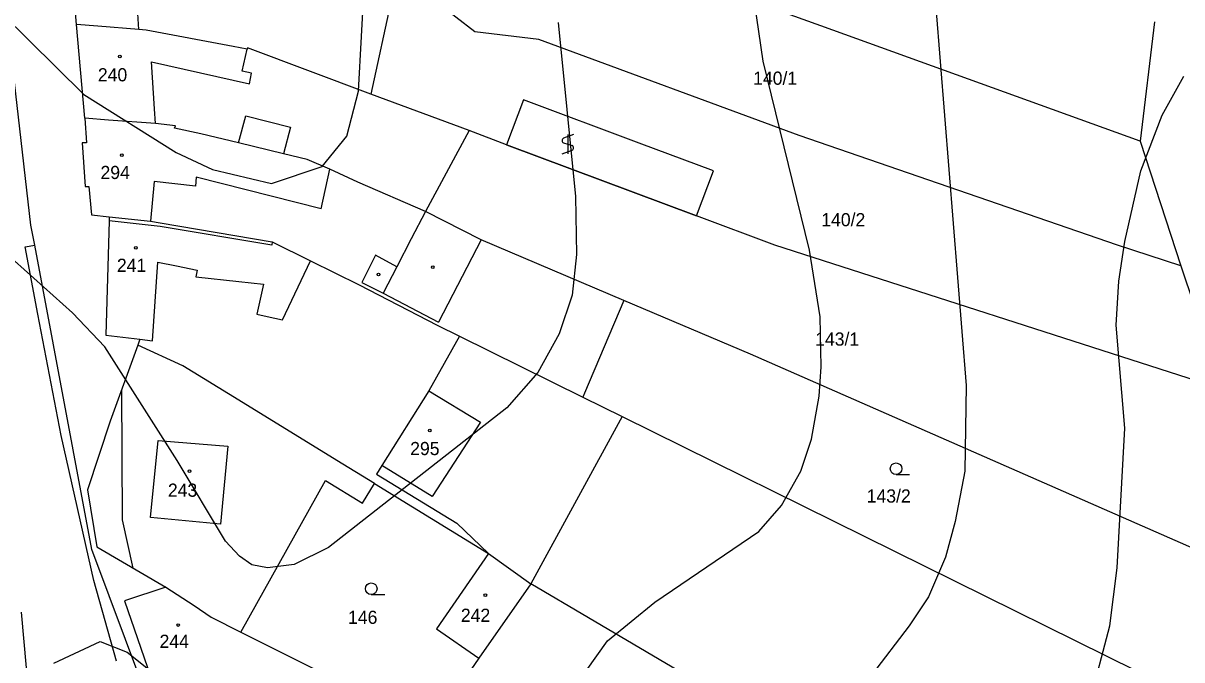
# Model space of a CAD drawing. Extents: x -555860 to -552701, y -1187050 to -1182291.
# Drawn here: x -554597.5 to -554447.8, y -1185099.3 to -1185017 of the extents above; entities that cross this region are included whole.
import ezdxf

# ---------------------------------------------------------------- set-up
doc = ezdxf.new("R2010")
doc.units = 0
for name, color, linetype in [('CYKLISTI_stav', 7, 'Continuous'), ('LEG_2b', 7, 'Continuous'), ('Level 25', 7, 'Continuous'), ('Level 32', 7, 'Continuous'), ('Level 40', 7, 'Continuous'), ('Level 41', 7, 'Continuous'), ('navrh_BV', 7, 'Continuous'), ('Poz předměty', 7, 'Continuous')]:
    doc.layers.add(name, color=color, linetype=linetype)

msp = doc.modelspace()

# ---------------------------------------------------------------- linework, layer by layer
at = {"layer": 'CYKLISTI_stav'}
for p, q in [((-554582.52, -1185017.84), (-554583.08, -1185009.41)), ((-554569.18, -1185023.21), (-554568.55, -1185020.38)), ((-554580.9, -1185022.01), (-554568.25, -1185024.84)), ((-554580.52, -1185028.1), (-554580.9, -1185022.01)), ((-554567.96, -1185023.5), (-554569.18, -1185023.21)), ((-554568.25, -1185024.84), (-554567.96, -1185023.5)), ((-554580.38, -1185030), (-554580.52, -1185028.1)), ((-554575.13, -1185036.92), (-554575.22, -1185038.06)), ((-554558.99, -1185041.01), (-554575.13, -1185036.92)), ((-554558.99, -1185041.01), (-554557.87, -1185035.9)), ((-554580.55, -1185037.47), (-554581, -1185042.6)), ((-554575.22, -1185038.06), (-554580.55, -1185037.47)), ((-554545.5, -1185041.35), (-554547.34, -1185044.9)), ((-554579.77, -1185043.3), (-554586.37, -1185042.54)), ((-554565.33, -1185045.69), (-554579.77, -1185043.3)), ((-554565.28, -1185045.27), (-554565.33, -1185045.69)), ((-554547.34, -1185044.9), (-554549.19, -1185048.5)), ((-554538.3, -1185045.03), (-554543.81, -1185055.66)), ((-554551.95, -1185047.01), (-554553.73, -1185050.54)), ((-554549.19, -1185048.5), (-554551.95, -1185047.01)), ((-554580.77, -1185058.04), (-554580.06, -1185047.88)), ((-554580.06, -1185047.88), (-554577.65, -1185048.37)), ((-554577.65, -1185048.37), (-554575.01, -1185048.91)), ((-554575.01, -1185048.91), (-554575.16, -1185049.81)), ((-554563.96, -1185055.34), (-554560.35, -1185047.71)), ((-554549.19, -1185048.5), (-554550.95, -1185051.89)), ((-554575.16, -1185049.81), (-554569.6, -1185050.39)), ((-554569.6, -1185050.39), (-554566.42, -1185050.72)), ((-554566.42, -1185050.72), (-554567.27, -1185054.61)), ((-554553.73, -1185050.54), (-554550.95, -1185051.89)), ((-554550.95, -1185051.89), (-554543.81, -1185055.66)), ((-554567.27, -1185054.61), (-554565.93, -1185054.9)), ((-554565.93, -1185054.9), (-554563.96, -1185055.34)), ((-554582.39, -1185057.83), (-554580.77, -1185058.04)), ((-554545.04, -1185064.5), (-554538.37, -1185068.55)), ((-554538.37, -1185068.55), (-554544.63, -1185078.17)), ((-554581.03, -1185080.87), (-554580.03, -1185070.92)), ((-554580.03, -1185070.92), (-554571.03, -1185071.68)), ((-554571.03, -1185071.68), (-554571.99, -1185081.73)), ((-554544.63, -1185078.17), (-554551.12, -1185074.16)), ((-554571.99, -1185081.73), (-554581.03, -1185080.87))]:
    msp.add_line(p, q, dxfattribs=at)
msp.add_lwpolyline([(-554569.65, -1185032.49), (-554568.72, -1185028.98), (-554562.95, -1185030.47), (-554563.82, -1185033.9)], dxfattribs=at)
at = {"layer": 'Level 25'}
for p, q in [((-554526.35, -1185031.42), (-554527.65, -1185031.9)), ((-554527.1, -1185031.42), (-554527.1, -1185033.92)), ((-554527.85, -1185033.92), (-554526.55, -1185033.43)), ((-554527.65, -1185032.5), (-554526.55, -1185032.83)), ((-554484.7, -1185075.33), (-554482.95, -1185075.33)), ((-554552.5, -1185090.83), (-554550.75, -1185090.83))]:
    msp.add_line(p, q, dxfattribs=at)
for centre, radius in [((-554584.98, -1185021.32), 0.175), ((-554584.73, -1185034.06), 0.175), ((-554582.92, -1185046.06), 0.175), ((-554544.56, -1185048.53), 0.175), ((-554551.55, -1185049.5), 0.175), ((-554544.95, -1185069.64), 0.175), ((-554484.7, -1185074.58), 0.75), ((-554575.98, -1185074.91), 0.175), ((-554552.5, -1185090.08), 0.75), ((-554537.76, -1185090.91), 0.175), ((-554577.43, -1185094.77), 0.175)]:
    msp.add_circle(centre, radius, dxfattribs=at)
for centre, start, end in [((-554527.52, -1185032.2), 113.579, 246.421), ((-554526.68, -1185033.13), 293.574, 66.426)]:
    msp.add_arc(centre, 0.329, start, end, dxfattribs=at)
at = {"layer": 'Level 32'}
msp.add_lwpolyline([(-554517.89, -1185032.52), (-554532.83, -1185026.92), (-554535.01, -1185032.73), (-554510.48, -1185041.91), (-554508.3, -1185036.11), (-554517.89, -1185032.52)], dxfattribs=at)
at = {"layer": 'Level 40'}
msp.add_lwpolyline([(-554600.22, -1185015.78), (-554589.63, -1185026.24), (-554577.71, -1185033.72), (-554572.99, -1185035.94), (-554565.37, -1185037.75), (-554558.85, -1185035.53), (-554555.66, -1185031.64), (-554554.14, -1185025.82), (-554552.61, -1184997.53), (-554550.67, -1184988.11), (-554546.23, -1184973.96), (-554538.75, -1184958.99), (-554532.78, -1184949), (-554517.67, -1184928.21), (-554495.07, -1184903.94)], dxfattribs=at)
at = {"layer": 'Level 41'}
for points in [[(-554526.13, -1185102.64), (-554521.97, -1185096.81), (-554515.87, -1185091.82), (-554502.42, -1185082.67), (-554499.51, -1185079.34), (-554497.01, -1185074.91), (-554495.62, -1185070.75), (-554494.65, -1185065.2), (-554494.37, -1185061.43), (-554494.51, -1185054.94), (-554495.9, -1185046.34), (-554501.86, -1185021.94), (-554503.8, -1185008.63), (-554503.94, -1184999.75), (-554502.7, -1184993.1), (-554496.73, -1184977.57), (-554493.27, -1184970.91), (-554488.83, -1184964.26), (-554476.35, -1184948.31), (-554448.76, -1184915.45), (-554437.94, -1184903.66)], [(-554445.71, -1184951.36), (-554466.92, -1184971.33), (-554470.15, -1184976.03), (-554473.58, -1184981.73), (-554478.43, -1184995.04), (-554479.03, -1184998.72), (-554479.68, -1185006.13), (-554479.54, -1185015.01), (-554475.66, -1185063.81), (-554475.8, -1185074.91), (-554477.05, -1185081.39), (-554478.29, -1185086), (-554480.51, -1185091.13), (-554483.01, -1185094.87), (-554487.86, -1185101.25), (-554492.3, -1185104.99), (-554502, -1185111.37), (-554504.25, -1185113.16), (-554506.58, -1185115.81), (-554510.74, -1185122.6), (-554515.45, -1185133.97), (-554518.36, -1185138.69), (-554521.54, -1185142.44), (-554525.96, -1185145.55)], [(-554528.35, -1185016.95), (-554526.13, -1185039.41), (-554525.99, -1185046.9), (-554526.54, -1185052.17), (-554528.21, -1185057.16), (-554530.98, -1185062.15), (-554535, -1185066.73), (-554558.02, -1185084.75), (-554562.46, -1185086.97), (-554565.92, -1185087.38), (-554567.93, -1185087), (-554569.53, -1185085.86), (-554571.33, -1185083.92), (-554577.57, -1185073.52), (-554586.92, -1185058.82), (-554591.1, -1185054.45), (-554598.61, -1185047.74)], [(-554507.38, -1185158.78), (-554505.53, -1185153.96), (-554499.78, -1185142.57), (-554492.3, -1185132.03), (-554487.92, -1185127.35), (-554483.98, -1185124.27), (-554469, -1185116.09), (-554466.51, -1185114.14), (-554462.62, -1185109.85), (-554459.71, -1185104.85), (-554457.08, -1185094.87), (-554456.11, -1185087.38), (-554455.14, -1185069.36), (-554456.24, -1185056.05), (-554455.93, -1185050.37), (-554455.14, -1185045.23), (-554453.06, -1185036.08), (-554450.32, -1185028.92), (-554447.51, -1185023.88)], [(-554593.51, -1185099.7), (-554587.54, -1185096.89), (-554584.02, -1185098.26), (-554579.56, -1185101.84)]]:
    msp.add_lwpolyline(points, dxfattribs=at)
at = {"layer": 'navrh_BV'}
for p, q in [((-554596.47, -1185043.12), (-554604.58, -1184972.42)), ((-554494.42, -1185017.36), (-554539.51, -1185001.12)), ((-554549.58, -1185012.43), (-554552.55, -1185026.18)), ((-554590.58, -1185017.19), (-554590.88, -1185013.61)), ((-554539.13, -1185018.16), (-554544.03, -1185014.35)), ((-554589.52, -1185029.29), (-554590.58, -1185017.19)), ((-554587.81, -1185017.42), (-554590.58, -1185017.19)), ((-554582.52, -1185017.84), (-554587.81, -1185017.42)), ((-554453.15, -1185032.25), (-554494.42, -1185017.36)), ((-554451.29, -1185016.86), (-554453.15, -1185032.25)), ((-554581.57, -1185017.92), (-554582.52, -1185017.84)), ((-554570.32, -1185020.04), (-554581.57, -1185017.92)), ((-554530.83, -1185019.12), (-554539.13, -1185018.16)), ((-554568.55, -1185020.38), (-554570.32, -1185020.04)), ((-554568.48, -1185020.23), (-554568.55, -1185020.38)), ((-554552.55, -1185026.18), (-554568.48, -1185020.23)), ((-554497.2, -1185031.52), (-554530.83, -1185019.12)), ((-554539.87, -1185030.91), (-554552.55, -1185026.18)), ((-554586.43, -1185029.55), (-554589.52, -1185029.29)), ((-554589.52, -1185029.29), (-554589.27, -1185032.48)), ((-554580.38, -1185030), (-554586.43, -1185029.55)), ((-554577.81, -1185030.3), (-554580.38, -1185030)), ((-554577.9, -1185030.58), (-554577.81, -1185030.3)), ((-554574.51, -1185031.32), (-554577.9, -1185030.58)), ((-554539.87, -1185030.91), (-554545.5, -1185041.35)), ((-554535.01, -1185032.73), (-554539.87, -1185030.91)), ((-554589.86, -1185032.48), (-554589.48, -1185038.14)), ((-554589.27, -1185032.48), (-554589.86, -1185032.48)), ((-554569.65, -1185032.49), (-554574.51, -1185031.32)), ((-554563.82, -1185033.9), (-554569.65, -1185032.49)), ((-554456.07, -1185045.7), (-554497.2, -1185031.52)), ((-554453.15, -1185032.25), (-554447.89, -1185048.36)), ((-554560.77, -1185034.64), (-554563.82, -1185033.9)), ((-554510.48, -1185041.91), (-554535.01, -1185032.73)), ((-554557.87, -1185035.9), (-554560.77, -1185034.64)), ((-554554.24, -1185037.58), (-554557.87, -1185035.9)), ((-554589.48, -1185038.14), (-554588.99, -1185038.11)), ((-554588.99, -1185038.11), (-554588.66, -1185041.8)), ((-554545.5, -1185041.35), (-554554.24, -1185037.58)), ((-554538.3, -1185045.03), (-554545.5, -1185041.35)), ((-554588.66, -1185041.8), (-554586.36, -1185042.04)), ((-554586.37, -1185042.54), (-554586.78, -1185057.34)), ((-554586.36, -1185042.04), (-554586.37, -1185042.54)), ((-554586.36, -1185042.04), (-554581, -1185042.6)), ((-554581, -1185042.6), (-554579.77, -1185042.8)), ((-554579.77, -1185042.8), (-554565.28, -1185045.27)), ((-554500.36, -1185045.7), (-554510.48, -1185041.91)), ((-554595.98, -1185045.7), (-554596.47, -1185043.12)), ((-554597.2, -1185045.93), (-554595.98, -1185045.7)), ((-554595.59, -1185054.6), (-554597.2, -1185045.93)), ((-554588.59, -1185085.01), (-554595.98, -1185045.7)), ((-554565.28, -1185045.27), (-554560.35, -1185047.71)), ((-554519.88, -1185052.83), (-554538.3, -1185045.03)), ((-554442.61, -1185064.27), (-554500.36, -1185045.7)), ((-554447.89, -1185048.36), (-554456.07, -1185045.7)), ((-554560.35, -1185047.71), (-554554.08, -1185050.81)), ((-554447.89, -1185048.36), (-554442.61, -1185064.27)), ((-554554.08, -1185050.81), (-554543.97, -1185056.03)), ((-554519.88, -1185052.83), (-554524.95, -1185064.8)), ((-554503.52, -1185059.76), (-554519.88, -1185052.83)), ((-554592.54, -1185070.28), (-554595.59, -1185054.6)), ((-554543.97, -1185056.03), (-554541.11, -1185057.44)), ((-554586.78, -1185057.34), (-554582.39, -1185057.83)), ((-554582.39, -1185057.83), (-554582.65, -1185058.6)), ((-554541.11, -1185057.44), (-554545.04, -1185064.5)), ((-554541.11, -1185057.44), (-554525.17, -1185065.32)), ((-554582.65, -1185058.6), (-554586.22, -1185068.44)), ((-554576.85, -1185061.27), (-554582.65, -1185058.6)), ((-554440.97, -1185087.23), (-554503.52, -1185059.76)), ((-554569.61, -1185065.72), (-554576.85, -1185061.27)), ((-554545.04, -1185064.5), (-554551.12, -1185074.16)), ((-554524.95, -1185064.8), (-554525.17, -1185065.32)), ((-554525.17, -1185065.32), (-554520.07, -1185067.84)), ((-554556.94, -1185073.5), (-554569.61, -1185065.72)), ((-554520.07, -1185067.84), (-554531.88, -1185089.46)), ((-554520.07, -1185067.84), (-554439.52, -1185107.65)), ((-554586.22, -1185068.44), (-554589.17, -1185077.31)), ((-554588.32, -1185089.02), (-554592.54, -1185070.28)), ((-554552.08, -1185076.48), (-554556.94, -1185073.5)), ((-554551.12, -1185074.16), (-554551.84, -1185075.3)), ((-554551.84, -1185075.3), (-554541.43, -1185081.63)), ((-554589.17, -1185077.31), (-554587.96, -1185084.69)), ((-554569.33, -1185095.69), (-554558.4, -1185076.12)), ((-554558.4, -1185076.12), (-554553.65, -1185079.04)), ((-554553.65, -1185079.04), (-554552.08, -1185076.48)), ((-554552.08, -1185076.48), (-554537.34, -1185085.54)), ((-554541.43, -1185081.63), (-554537.34, -1185085.54)), ((-554587.96, -1185084.69), (-554579.05, -1185089.9)), ((-554578.95, -1185110.86), (-554588.59, -1185085.01)), ((-554537.34, -1185085.54), (-554544.08, -1185095.27)), ((-554537.34, -1185085.54), (-554531.88, -1185089.46)), ((-554585.41, -1185099.46), (-554588.32, -1185089.02)), ((-554579.05, -1185089.9), (-554584.39, -1185091.65)), ((-554579.05, -1185089.9), (-554575.37, -1185092.23)), ((-554531.88, -1185089.46), (-554538.6, -1185099.07)), ((-554461.44, -1185130.9), (-554531.88, -1185089.46)), ((-554584.39, -1185091.65), (-554580.13, -1185103.97)), ((-554575.37, -1185092.23), (-554573.2, -1185093.75)), ((-554597.74, -1185093.11), (-554597.07, -1185100.3)), ((-554573.2, -1185093.75), (-554569.33, -1185095.69)), ((-554544.08, -1185095.27), (-554538.6, -1185099.07)), ((-554569.33, -1185095.69), (-554559.81, -1185100.47)), ((-554538.6, -1185099.07), (-554545.23, -1185108.56))]:
    msp.add_line(p, q, dxfattribs=at)
at = {"layer": 'Poz předměty'}
msp.add_lwpolyline([(-554583.27, -1185087.43), (-554584.65, -1185081.16), (-554584.74, -1185064.37)], dxfattribs=at)

# ---------------------------------------------------------------- texts
at = {"layer": 'LEG_2b'}
for s, p in [('240', (-554587.82, -1185024.54)), ('140/1', (-554503.16, -1185024.98)), ('294', (-554587.48, -1185037.16)), ('140/2', (-554494.36, -1185043.26)), ('241', (-554585.36, -1185049.15)), ('143/1', (-554495.15, -1185058.68)), ('295', (-554547.47, -1185072.82)), ('243', (-554578.77, -1185078.2)), ('143/2', (-554488.49, -1185078.95)), ('146', (-554555.5, -1185094.62)), ('242', (-554540.92, -1185094.36)), ('244', (-554579.85, -1185097.72))]:
    msp.add_text(s, height=1.7, dxfattribs=at).set_placement(p)

doc.saveas('drawing.dxf')
